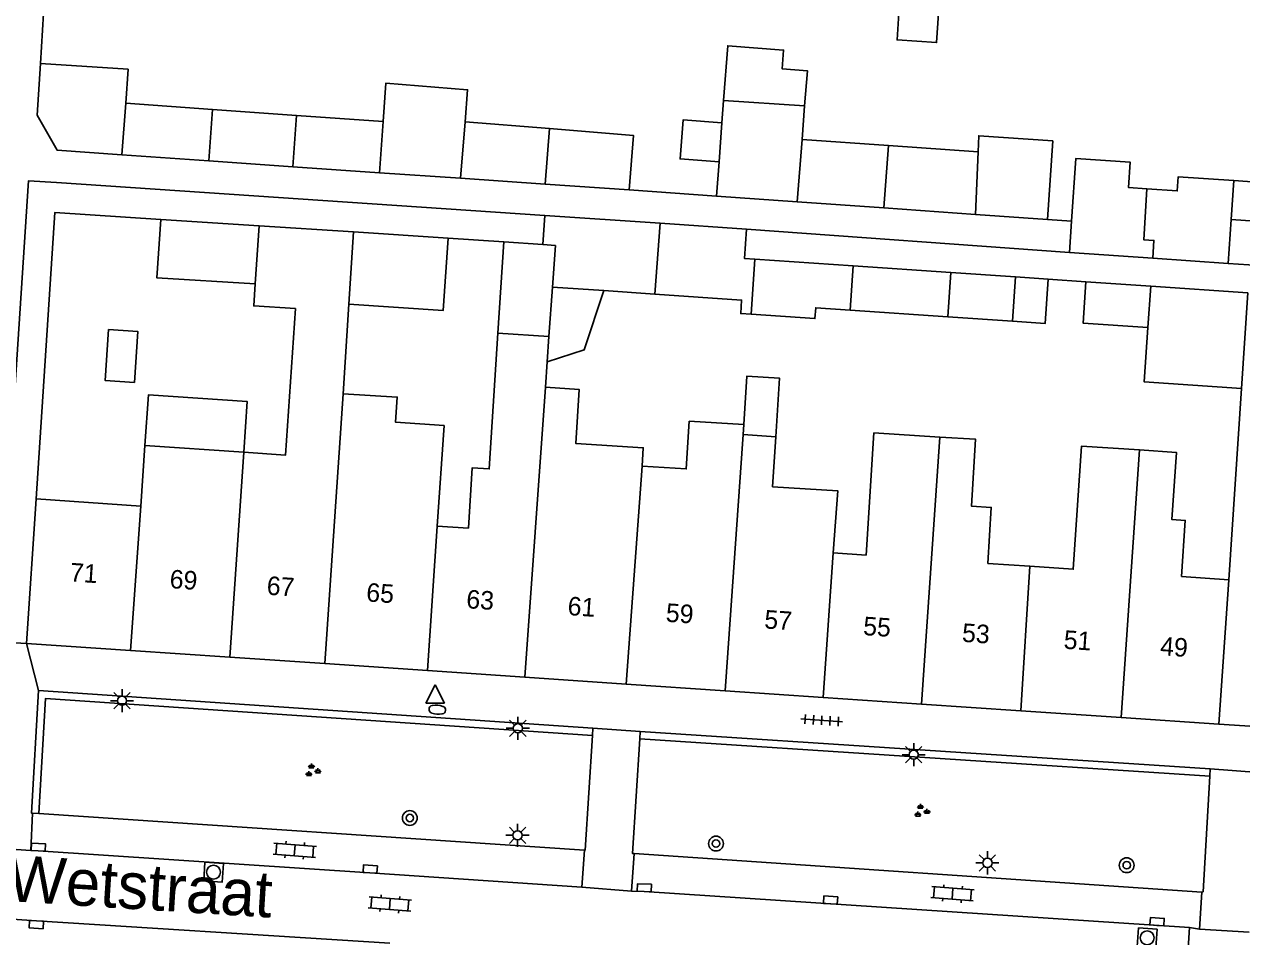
# Model space of a CAD drawing. Extents: x 132994 to 136000, y 393499 to 395512.
# Drawn here: x 133566.8 to 133632.5, y 395256.5 to 395305.7 of the extents above; entities that cross this region are included whole.
import ezdxf

# ---------------------------------------------------------------- set-up
doc = ezdxf.new("R2010")
doc.units = 0
for name, color, linetype in [('gg-afsc-erfafscheiding', 7, 'Continuous'), ('gg-anno-huisnummerreeks BGT', 7, 'Continuous'), ('gg-anno-openbare ruimte label', 7, 'Continuous'), ('gg-bbg-gedigitaliseerde bebouwing', 7, 'Continuous'), ('gg-bbg-gedigitaliseerde bijgebouw', 7, 'Continuous'), ('gg-bbg-hoofdgebouw', 7, 'Continuous'), ('gg-bbg-luifel en loopbrug', 7, 'Continuous'), ('gg-bbg-tussenscheiding', 7, 'Continuous'), ('gg-knt-verharding', 7, 'Continuous'), ('gg-knt-verharding nz', 7, 'Continuous'), ('gt-grn-groengrens', 7, 'Continuous'), ('gt-grn-weggrens', 7, 'Continuous'), ('gt-symb-boom', 7, 'Continuous'), ('gt-symb-brandkraan', 7, 'Continuous'), ('gt-symb-groenvak', 7, 'Continuous'), ('gt-symb-klinker verharding', 7, 'Continuous'), ('gt-symb-kolk', 7, 'Continuous'), ('gt-symb-lichtmast', 7, 'Continuous'), ('gt-symb-rioolschacht', 7, 'Continuous'), ('gt-symb-tegel verharding', 7, 'Continuous'), ('gt-symb-waterafsluiter', 7, 'Continuous')]:
    doc.layers.add(name, color=color, linetype=linetype)

# ---------------------------------------------------------------- blocks, each defined once
blk = doc.blocks.new('gt0-RS')
at = {"layer": 'gt-symb-rioolschacht'}
blk.add_lwpolyline([(-0.5, -0.5), (0.5, -0.5), (0.5, 0.5), (-0.5, 0.5)], close=True, dxfattribs=at)
blk.add_circle((0, 0), 0.375, dxfattribs=at)
blk = doc.blocks.new('gt0-KOLK')
at = {"layer": 'gt-symb-kolk'}
blk.add_lwpolyline([(0, 0), (0.375, 0), (0.375, 0.4), (-0.375, 0.4), (-0.375, 0), (0, 0)], dxfattribs=at)
blk = doc.blocks.new('gt0-TEG1')
at = {"layer": 'gt-symb-tegel verharding'}
for p, q in [((-1.125, 0), (1.125, 0)), ((-0.9, -0.25), (-0.9, 0.25)), ((-0.45, -0.25), (-0.45, 0.25)), ((0, -0.25), (0, 0.25)), ((0.45, -0.25), (0.45, 0.25)), ((0.9, -0.25), (0.9, 0.25))]:
    blk.add_line(p, q, dxfattribs=at)
blk = doc.blocks.new('gt0-KL1')
at = {"layer": 'gt-symb-klinker verharding'}
for p, q in [((-1.15, 0.3), (1.15, 0.3)), ((-1, -0.3), (-1, 0.3)), ((-0.5, 0.3), (-0.5, 0.45)), ((0, -0.3), (0, 0.3)), ((0.5, 0.3), (0.5, 0.45)), ((1, -0.3), (1, 0.3)), ((-1.15, -0.3), (1.15, -0.3)), ((-0.5, -0.45), (-0.5, -0.3)), ((0.5, -0.45), (0.5, -0.3))]:
    blk.add_line(p, q, dxfattribs=at)
blk = doc.blocks.new('gt0-BOOM')
at = {"layer": 'gt-symb-boom'}
for radius in [0.4, 0.2]:
    blk.add_circle((0, 0), radius, dxfattribs=at)
blk = doc.blocks.new('gt0-LMAST')
at = {"layer": 'gt-symb-lichtmast'}
for p, q in [((-0.182, 0.173), (-0.447, 0.438)), ((-0.005, 0.246), (-0.005, 0.621)), ((0.172, 0.173), (0.437, 0.438)), ((-0.255, -0.004), (-0.63, -0.004)), ((-0.182, -0.181), (-0.447, -0.446)), ((-0.005, -0.254), (-0.005, -0.629)), ((0.437, -0.446), (0.172, -0.181)), ((0.245, -0.004), (0.62, -0.004))]:
    blk.add_line(p, q, dxfattribs=at)
blk.add_circle((-0.005, -0.004), 0.25, dxfattribs=at)
blk = doc.blocks.new('gt0-GRVAK')
at = {"layer": 'gt-symb-groenvak'}
for p, q in [((-0.11, 0.189), (-0.228, 0.24)), ((-0.182, 0.153), (0.088, 0.153)), ((-0.091, 0.211), (-0.156, 0.322)), ((-0.047, 0.214), (-0.047, 0.393)), ((-0.004, 0.211), (0.061, 0.322)), ((0.015, 0.189), (0.133, 0.24)), ((0.262, -0.052), (0.197, 0.059)), ((0.305, -0.049), (0.305, 0.13)), ((0.349, -0.052), (0.414, 0.059)), ((-0.245, -0.228), (-0.363, -0.177)), ((-0.318, -0.264), (-0.047, -0.264)), ((-0.226, -0.206), (-0.291, -0.095)), ((-0.183, -0.203), (-0.183, -0.024)), ((-0.139, -0.206), (-0.074, -0.095)), ((-0.12, -0.228), (-0.002, -0.177)), ((0.243, -0.074), (0.125, -0.023)), ((0.17, -0.11), (0.441, -0.11)), ((0.368, -0.074), (0.486, -0.023))]:
    blk.add_line(p, q, dxfattribs=at)
blk = doc.blocks.new('gt0-BR')
at = {"layer": 'gt-symb-brandkraan'}
for centre, radius, start, end in [((-0.244, 0), 0.206, 107.56694, 252.43307), ((0.599, -2.664), 3, 106.89205, 107.56694), ((0, -0.691), 0.938, 73.10799, 106.89205), ((-0.599, -2.664), 3, 72.43309, 73.10799), ((0.244, 0), 0.206, 287.56695, 72.43309), ((0.599, 2.664), 3, 252.43307, 253.10797), ((0, 0.691), 0.938, 253.10797, 286.89206), ((-0.599, 2.664), 3, 286.89206, 287.56695)]:
    blk.add_arc(centre, radius, start, end, dxfattribs=at)
blk = doc.blocks.new('gt0-WAFSL')
at = {"layer": 'gt-symb-waterafsluiter'}
for p, q in [((-0.5, -0.333), (0, 0.667)), ((0, 0.667), (0.5, -0.333)), ((0.5, -0.333), (-0.5, -0.333))]:
    blk.add_line(p, q, dxfattribs=at)

msp = doc.modelspace()

# ---------------------------------------------------------------- linework, layer by layer
at = {"layer": 'gg-afsc-erfafscheiding'}
for p, q in [((133568.249, 395312.865), (133567.653, 395303.616)), ((133594.877, 395295.423), (133568.534, 395297.201)), ((133604.147, 395296.467), (133599.424, 395296.8)), ((133622, 395295.208), (133623.307, 395295.116)), ((133623.191, 395293.425), (133605.76, 395294.679)), ((133592.676, 395293.991), (133589.663, 395294.197)), ((133661.753, 395290.786), (133631.765, 395292.836)), ((133624.083, 395291.843), (133622.038, 395291.983)), ((133631.788, 395275.765), (133632.476, 395286.088))]:
    msp.add_line(p, q, dxfattribs=at)
for points in [[(133565.777, 395278.287), (133567.021, 395297.3), (133568.534, 395297.201)], [(133567.428, 395280.126), (133568.435, 395295.577), (133574.149, 395295.205)]]:
    msp.add_lwpolyline(points, dxfattribs=at)
at = {"layer": 'gg-bbg-gedigitaliseerde bebouwing'}
for p, q in [((133584.556, 395294.546), (133579.464, 395294.869)), ((133584.002, 395285.802), (133584.311, 395290.642)), ((133592.343, 395289.069), (133595.088, 395288.895)), ((133595.088, 395288.895), (133595.002, 395287.523)), ((133595.002, 395287.523), (133594.915, 395286.15)), ((133605.62, 395284.134), (133605.582, 395283.594)), ((133605.582, 395283.594), (133607.341, 395283.483)), ((133573.296, 395283.003), (133573.068, 395279.744)), ((133578.633, 395282.641), (133573.296, 395283.003)), ((133567.428, 395280.126), (133566.9, 395272.33)), ((133573.068, 395279.744), (133567.428, 395280.126)), ((133589.074, 395278.659), (133590.753, 395278.545)), ((133610.445, 395277.211), (133612.218, 395277.091)), ((133618.781, 395276.646), (133621.059, 395276.492)), ((133631.788, 395275.765), (133629.24, 395275.938)), ((133631.788, 395275.765), (133631.26, 395267.97))]:
    msp.add_line(p, q, dxfattribs=at)
for points in [[(133614.083, 395307.791), (133613.888, 395304.897), (133616.022, 395304.754), (133616.217, 395307.647)], [(133578.633, 395282.641), (133580.888, 395282.489), (133581.423, 395290.398), (133579.175, 395290.541), (133579.25, 395291.727)], [(133590.753, 395278.545), (133590.96, 395281.806), (133591.879, 395281.748), (133592.343, 395289.069)], [(133594.915, 395286.15), (133596.73, 395286.035), (133596.545, 395283.117), (133600.195, 395282.886), (133600.132, 395281.895)], [(133589.074, 395278.659), (133589.442, 395284.086), (133586.825, 395284.263), (133586.911, 395285.618), (133584.002, 395285.802)], [(133605.62, 395284.134), (133602.678, 395284.32), (133602.515, 395281.744), (133600.132, 395281.895)], [(133607.341, 395283.483), (133607.17, 395280.78), (133610.696, 395280.557), (133610.445, 395277.211)], [(133612.218, 395277.091), (133612.642, 395283.689), (133616.192, 395283.464)], [(133616.192, 395283.464), (133618.127, 395283.342), (133617.899, 395279.736), (133618.972, 395279.668), (133618.781, 395276.646)], [(133621.059, 395276.492), (133623.395, 395276.334), (133623.845, 395282.982), (133626.974, 395282.77)], [(133626.974, 395282.77), (133628.963, 395282.635), (133628.718, 395279.018), (133629.445, 395278.968), (133629.24, 395275.938)]]:
    msp.add_lwpolyline(points, dxfattribs=at)
at = {"layer": 'gg-bbg-gedigitaliseerde bijgebouw'}
for p, q in [((133572.275, 395301.48), (133576.944, 395301.145)), ((133576.944, 395301.145), (133581.473, 395300.82)), ((133604.436, 395300.418), (133604.525, 395301.631)), ((133604.525, 395301.631), (133608.902, 395301.33)), ((133608.902, 395301.33), (133608.762, 395299.517)), ((133581.473, 395300.82), (133586.149, 395300.485)), ((133595.126, 395300.111), (133590.572, 395300.483)), ((133613.434, 395299.195), (133608.762, 395299.517)), ((133613.434, 395299.195), (133618.261, 395298.862)), ((133572.059, 395298.688), (133576.744, 395298.365)), ((133576.744, 395298.365), (133581.279, 395298.052)), ((133581.279, 395298.052), (133585.959, 395297.729)), ((133604.147, 395296.467), (133604.282, 395298.314)), ((133585.959, 395297.729), (133590.337, 395297.427)), ((133590.337, 395297.427), (133594.896, 395297.112)), ((133594.896, 395297.112), (133599.424, 395296.8)), ((133604.147, 395296.467), (133608.502, 395296.16)), ((133608.502, 395296.16), (133613.18, 395295.83)), ((133579.464, 395294.869), (133574.149, 395295.205)), ((133594.877, 395295.423), (133594.77, 395293.848)), ((133601.097, 395294.998), (133594.877, 395295.423)), ((133613.18, 395295.83), (133618.119, 395295.481)), ((133618.119, 395295.481), (133622, 395295.208)), ((133631.928, 395295.209), (133631.765, 395292.836)), ((133635.11, 395294.991), (133631.928, 395295.209)), ((133589.663, 395294.197), (133584.556, 395294.546)), ((133605.76, 395294.679), (133601.097, 395294.998)), ((133623.191, 395293.425), (133623.307, 395295.116)), ((133627.686, 395293.115), (133623.191, 395293.425)), ((133611.525, 395292.702), (133606.22, 395293.065)), ((133616.794, 395292.342), (133611.525, 395292.702)), ((133631.765, 395292.836), (133627.686, 395293.115)), ((133620.288, 395292.103), (133616.794, 395292.342)), ((133620.124, 395289.711), (133620.288, 395292.103)), ((133595.302, 395291.553), (133598.059, 395291.365)), ((133598.059, 395291.365), (133600.815, 395291.176)), ((133627.582, 395291.604), (133624.083, 395291.843)), ((133611.358, 395290.311), (133616.632, 395289.95)), ((133616.632, 395289.95), (133620.124, 395289.711))]:
    msp.add_line(p, q, dxfattribs=at)
for points in [[(133572.059, 395298.688), (133568.569, 395298.937), (133567.474, 395300.839), (133567.653, 395303.616)], [(133567.653, 395303.616), (133572.393, 395303.31), (133572.275, 395301.48)], [(133586.149, 395300.485), (133586.305, 395302.568), (133590.71, 395302.209), (133590.572, 395300.483)], [(133604.282, 395298.314), (133602.179, 395298.477), (133602.341, 395300.58), (133604.436, 395300.418)], [(133595.126, 395300.111), (133599.664, 395299.741), (133599.424, 395296.8)], [(133622, 395295.208), (133622.293, 395299.446), (133618.297, 395299.722), (133618.261, 395298.862)], [(133623.307, 395295.116), (133623.539, 395298.5), (133626.474, 395298.298), (133626.38, 395296.927), (133627.378, 395296.858)], [(133627.378, 395296.858), (133629.012, 395296.746), (133629.065, 395297.507), (133632.069, 395297.301)], [(133632.069, 395297.301), (133635.254, 395297.082), (133635.11, 395294.991)], [(133579.25, 395291.727), (133573.937, 395292.064), (133574.149, 395295.205)], [(133605.76, 395294.679), (133605.652, 395293.104), (133606.22, 395293.065)], [(133589.663, 395294.197), (133589.399, 395290.298), (133584.311, 395290.642)], [(133594.77, 395293.848), (133595.455, 395293.801), (133595.302, 395291.553)], [(133624.083, 395291.843), (133623.931, 395289.612), (133627.428, 395289.373)], [(133627.582, 395291.604), (133632.819, 395291.246), (133632.476, 395286.088)], [(133600.815, 395291.176), (133605.498, 395290.855), (133605.449, 395290.132), (133606.016, 395290.093)], [(133606.016, 395290.093), (133609.459, 395289.857), (133609.498, 395290.438), (133611.358, 395290.311)], [(133632.476, 395286.088), (133627.226, 395286.437), (133627.428, 395289.373)], [(133572.729, 395286.415), (133571.149, 395286.522), (133571.334, 395289.26), (133572.915, 395289.153), (133572.729, 395286.415)]]:
    msp.add_lwpolyline(points, dxfattribs=at)
at = {"layer": 'gg-bbg-hoofdgebouw'}
for p, q in [((133572.524, 395271.949), (133566.9, 395272.33)), ((133577.882, 395271.586), (133572.524, 395271.949)), ((133583.011, 395271.239), (133577.882, 395271.586)), ((133588.544, 395270.864), (133583.011, 395271.239)), ((133593.809, 395270.507), (133588.544, 395270.864)), ((133599.266, 395270.137), (133593.809, 395270.507)), ((133604.62, 395269.775), (133599.266, 395270.137)), ((133609.902, 395269.417), (133604.62, 395269.775)), ((133615.214, 395269.057), (133609.902, 395269.417)), ((133620.567, 395268.694), (133615.214, 395269.057)), ((133625.979, 395268.328), (133620.567, 395268.694)), ((133631.26, 395267.97), (133625.979, 395268.328))]:
    msp.add_line(p, q, dxfattribs=at)
at = {"layer": 'gg-bbg-luifel en loopbrug'}
for p, q in [((133592.343, 395289.069), (133592.676, 395293.991)), ((133594.77, 395293.848), (133592.676, 395293.991)), ((133620.288, 395292.103), (133622.038, 395291.983)), ((133595.088, 395288.895), (133595.302, 395291.553))]:
    msp.add_line(p, q, dxfattribs=at)
for points in [[(133608.902, 395301.33), (133609.049, 395303.232), (133607.688, 395303.337), (133607.766, 395304.346), (133604.753, 395304.579), (133604.525, 395301.631)], [(133622.038, 395291.983), (133621.874, 395289.592), (133620.124, 395289.711)], [(133595.002, 395287.523), (133597.005, 395288.176), (133598.059, 395291.365)], [(133605.62, 395284.134), (133605.787, 395286.759), (133607.541, 395286.647), (133607.341, 395283.483)], [(133573.296, 395283.003), (133573.482, 395285.741), (133578.819, 395285.38), (133578.633, 395282.641)]]:
    msp.add_lwpolyline(points, dxfattribs=at)
at = {"layer": 'gg-bbg-tussenscheiding'}
for p, q in [((133572.275, 395301.48), (133572.059, 395298.688)), ((133576.944, 395301.145), (133576.744, 395298.365)), ((133581.473, 395300.82), (133581.279, 395298.052)), ((133586.149, 395300.485), (133585.959, 395297.729)), ((133590.572, 395300.483), (133590.337, 395297.427)), ((133595.126, 395300.111), (133594.896, 395297.112)), ((133604.282, 395298.314), (133604.436, 395300.418)), ((133608.762, 395299.517), (133608.502, 395296.16)), ((133613.434, 395299.195), (133613.18, 395295.83)), ((133618.261, 395298.862), (133618.119, 395295.481)), ((133632.069, 395297.301), (133631.928, 395295.209)), ((133579.464, 395294.869), (133579.25, 395291.727)), ((133584.311, 395290.642), (133584.556, 395294.546)), ((133600.815, 395291.176), (133601.097, 395294.998)), ((133606.22, 395293.065), (133606.016, 395290.093)), ((133611.525, 395292.702), (133611.358, 395290.311)), ((133616.632, 395289.95), (133616.794, 395292.342)), ((133627.428, 395289.373), (133627.582, 395291.604)), ((133594.915, 395286.15), (133593.809, 395270.507)), ((133584.002, 395285.802), (133583.011, 395271.239)), ((133605.582, 395283.594), (133604.62, 395269.775)), ((133615.214, 395269.057), (133616.192, 395283.464)), ((133625.979, 395268.328), (133626.974, 395282.77)), ((133578.633, 395282.641), (133577.882, 395271.586)), ((133600.132, 395281.895), (133599.266, 395270.137)), ((133573.068, 395279.744), (133572.524, 395271.949)), ((133588.544, 395270.864), (133589.074, 395278.659)), ((133609.902, 395269.417), (133610.445, 395277.211)), ((133620.567, 395268.694), (133621.059, 395276.492))]:
    msp.add_line(p, q, dxfattribs=at)
msp.add_lwpolyline([(133627.378, 395296.858), (133627.202, 395294.11), (133627.752, 395294.072), (133627.686, 395293.115)], dxfattribs=at)
at = {"layer": 'gg-knt-verharding'}
for p, q in [((133597.478, 395267.753), (133567.555, 395269.78)), ((133597.453, 395267.354), (133597.478, 395267.753)), ((133600.025, 395267.574), (133600, 395267.175)), ((133630.787, 395265.564), (133600.025, 395267.574)), ((133630.764, 395265.165), (133630.787, 395265.564)), ((133567.237, 395263.167), (133567.133, 395261.149)), ((133567.237, 395263.167), (133567.574, 395263.145)), ((133567.574, 395263.145), (133597.016, 395261.18)), ((133567.133, 395261.149), (133557.627, 395261.804)), ((133596.874, 395259.168), (133597.016, 395261.18)), ((133599.693, 395260.991), (133599.56, 395258.961)), ((133599.693, 395260.991), (133630.338, 395258.908)), ((133599.56, 395258.961), (133596.874, 395259.168)), ((133630.217, 395256.918), (133630.338, 395258.908)), ((133629.431, 395253.261), (133629.674, 395256.991)), ((133629.674, 395256.991), (133630.217, 395256.918)), ((133632.899, 395256.755), (133630.217, 395256.918))]:
    msp.add_line(p, q, dxfattribs=at)
for points in [[(133567.555, 395269.78), (133567.175, 395263.174), (133567.237, 395263.167)], [(133597.016, 395261.18), (133597.063, 395261.178), (133597.453, 395267.354)], [(133600, 395267.175), (133599.611, 395260.994), (133599.693, 395260.991)], [(133630.338, 395258.908), (133630.407, 395258.928), (133630.764, 395265.165)]]:
    msp.add_lwpolyline(points, dxfattribs=at)
at = {"layer": 'gg-knt-verharding nz'}
for points in [[(133567.133, 395261.149), (133567.541, 395261.134), (133585.441, 395259.949), (133596.874, 395259.168)], [(133586.517, 395256.161), (133585.1, 395256.236), (133567.449, 395257.359), (133551.409, 395258.449), (133546.576, 395258.8)], [(133599.56, 395258.961), (133600.242, 395258.941), (133629.674, 395256.991)]]:
    msp.add_lwpolyline(points, dxfattribs=at)
at = {"layer": 'gt-grn-groengrens'}
msp.add_line((133630.764, 395265.165), (133600, 395267.175), dxfattribs=at)
msp.add_lwpolyline([(133597.453, 395267.354), (133567.931, 395269.354), (133567.574, 395263.145)], dxfattribs=at)
at = {"layer": 'gt-grn-weggrens'}
for p, q in [((133565.393, 395272.42), (133566.9, 395272.33)), ((133566.9, 395272.33), (133567.555, 395269.78)), ((133597.478, 395267.753), (133600.025, 395267.574)), ((133631.26, 395267.97), (133633.22, 395267.84)), ((133630.787, 395265.564), (133633.387, 395265.361))]:
    msp.add_line(p, q, dxfattribs=at)

# ---------------------------------------------------------------- block references
at = {"layer": 'gt-symb-boom'}
for p in [(133587.594, 395262.907), (133604.117, 395261.528), (133626.284, 395260.359)]:
    msp.add_blockref('gt0-BOOM', p, dxfattribs=at)
at = {"layer": 'gt-symb-brandkraan', "rotation": 174.43197593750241}
msp.add_blockref('gt0-BR', (133589.077, 395268.753), dxfattribs=at)
at = {"layer": 'gt-symb-groenvak'}
for p in [(133582.327, 395265.464), (133615.199, 395263.279)]:
    msp.add_blockref('gt0-GRVAK', p, dxfattribs=at)
at = {"layer": 'gt-symb-klinker verharding', "rotation": -4.473406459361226}
for p in [(133581.383, 395261.168), (133616.881, 395258.822), (133586.517, 395258.267)]:
    msp.add_blockref('gt0-KL1', p, dxfattribs=at)
at = {"layer": 'gt-symb-kolk'}
for p, rotation in [((133567.541, 395261.134), -2.1210963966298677), ((133585.441, 395259.949), -3.7835902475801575), ((133600.242, 395258.941), -1.6611120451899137), ((133610.289, 395258.277), -3.7835902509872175), ((133567.449, 395257.359), 176.38792501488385), ((133627.913, 395257.111), -3.783590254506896)]:
    msp.add_blockref('gt0-KOLK', p, dxfattribs=dict(at, rotation=rotation))
at = {"layer": 'gt-symb-lichtmast'}
for p in [(133572.066, 395269.242), (133593.427, 395267.753), (133614.793, 395266.329), (133593.414, 395261.978), (133618.77, 395260.49)]:
    msp.add_blockref('gt0-LMAST', p, dxfattribs=at)
at = {"layer": 'gt-symb-rioolschacht'}
for p, rotation in [((133577.002, 395259.983), -3.9550376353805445), ((133627.389, 395256.444), 175.9266355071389)]:
    msp.add_blockref('gt0-RS', p, dxfattribs=dict(at, rotation=rotation))
at = {"layer": 'gt-symb-tegel verharding', "rotation": -3.897896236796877}
msp.add_blockref('gt0-TEG1', (133609.821, 395268.178), dxfattribs=at)
at = {"layer": 'gt-symb-waterafsluiter'}
msp.add_blockref('gt0-WAFSL', (133588.962, 395269.435), dxfattribs=at)

# ---------------------------------------------------------------- texts
at = {"layer": 'gg-anno-huisnummerreeks BGT'}
for s, rotation, p in [('71', 356.1, (133569.226, 395275.681)), ('69', 356.1, (133574.61, 395275.316)), ('67', 356.1, (133579.849, 395274.961)), ('65', 356.1, (133585.221, 395274.598)), ('63', 356.1, (133590.62, 395274.232)), ('61', 356.1, (133596.088, 395273.861)), ('59', 356.2, (133601.387, 395273.5)), ('57', 356.1, (133606.701, 395273.142)), ('55', 356.1, (133612.038, 395272.781)), ('53', 356.1, (133617.372, 395272.419)), ('51', 356.2, (133622.86, 395272.045)), ('49', 356.1, (133628.063, 395271.695))]:
    msp.add_text(s, height=1, rotation=rotation, dxfattribs=at).set_placement(p)
at = {"layer": 'gg-anno-openbare ruimte label'}
msp.add_text('Generaal de Wetstraat', height=2.5, rotation=356.4, dxfattribs=at).set_placement((133546.529, 395259.645))

doc.saveas('drawing.dxf')
